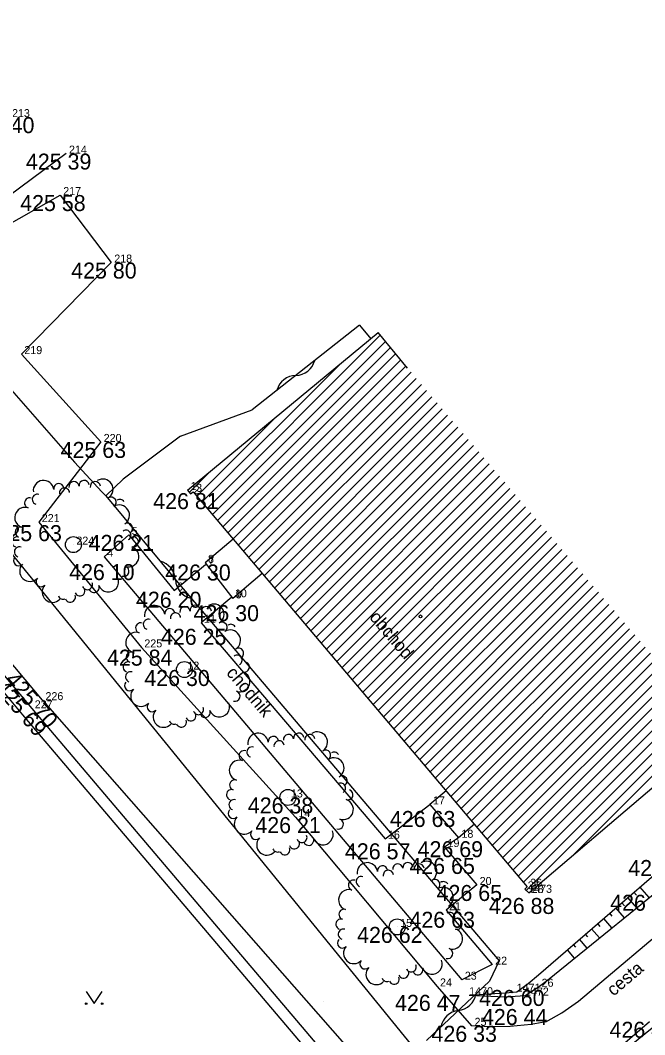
# Model space of a CAD drawing. Extents: x -559180 to -551373, y -1076947 to -1072071.
# Drawn here: x -554750.8 to -554711.8, y -1073167 to -1073103.6 of the extents above; entities that cross this region are included whole.
import ezdxf

# ---------------------------------------------------------------- set-up
doc = ezdxf.new("R2010")
doc.units = 0
for name, color, linetype in [('12_PLOTY', 7, 'Continuous'), ('13_PLOTY', 7, 'Continuous'), ('14_BUDOVY', 7, 'Continuous'), ('17_KOMUNIKACE', 7, 'Continuous'), ('18_POLOHOPIS', 7, 'Continuous'), ('1_VODA_ZN', 7, 'Continuous'), ('26_SRAFY', 7, 'Continuous'), ('27_HRANA_PATA', 7, 'Continuous'), ('30_SDEL_ZN', 7, 'Continuous'), ('32', 7, 'Continuous'), ('34_ZELEN', 7, 'Continuous'), ('3_BODY', 7, 'Continuous'), ('45_ZN_KULTURY', 7, 'Continuous'), ('47_ZN_STAV_OBJ$', 7, 'Continuous'), ('52_POPIS_UCELOVY', 7, 'Continuous'), ('6_VYSKY', 7, 'Continuous'), ('kanal_stáv', 7, 'Continuous')]:
    doc.layers.add(name, color=color, linetype=linetype)

# ---------------------------------------------------------------- blocks, each defined once
blk = doc.blocks.new('POINT_DISPLAY')
blk.add_line((0, 0), (0, 0))
blk = doc.blocks.new('STLV')
at = {"layer": '34_ZELEN'}
blk.add_circle((0, 0), 0.5, dxfattribs=at)
for centre, radius, start, end in [((-1.866, 3.377), 0.64, 7.27905, 187.27905), ((-0.914, 3.498), 0.32, 7.27905, 187.27905), ((0.038, 3.62), 0.32, 7.27905, 187.27905), ((0.673, 3.701), 0.32, 7.27905, 187.27905), ((1.372, 3.62), 0.32, 7.27905, 187.27905), ((1.839, 3.46), 0.64, 302.42635, 122.42635), ((-0.552, 3.222), 0.32, 97.27905, 188.08122), ((-0.556, 3.222), 0.32, 6.47688, 97.27905), ((-2.733, 2.607), 0.32, 72.13175, 252.13175), ((-2.248, 2.834), 0.32, 72.13175, 252.13175), ((2.354, 2.649), 0.32, 302.42635, 122.42635), ((2.893, 2.511), 0.32, 32.42635, 123.22852), ((-3.027, 1.693), 0.64, 72.13175, 252.13175), ((2.869, 1.839), 0.64, 302.42635, 122.42635), ((3.383, 1.029), 0.32, 302.42635, 122.42635), ((-3.322, 0.779), 0.32, 72.13175, 252.13175), ((3.287, 0.583), 0.32, 32.42635, 123.22852), ((3.285, 0.587), 0.32, 301.62418, 32.42635), ((-3.518, 0.17), 0.32, 72.13175, 252.13175), ((3.746, 0.168), 0.32, 252.13175, 72.13175), ((-3.366, -0.453), 0.32, 72.13175, 252.13175), ((3.452, -0.746), 0.64, 252.13175, 72.13175), ((-3.419, -1.001), 0.32, 136.98445, 316.98445), ((-2.717, -1.656), 0.64, 136.98445, 316.98445), ((3.157, -1.66), 0.32, 252.13175, 72.13175), ((-2.015, -2.311), 0.32, 136.98445, 316.98445), ((-1.313, -2.966), 0.64, 136.98445, 316.98445), ((0.873, -2.499), 0.32, 291.83715, 22.63931), ((2.185, -2.318), 0.64, 201.83715, 21.83715), ((-0.192, -3.27), 0.32, 201.83715, 21.83715), ((0.402, -2.891), 0.32, 201.83715, 21.83715), ((0.877, -2.497), 0.32, 201.03498, 291.83715), ((1.293, -2.675), 0.32, 201.83715, 21.83715), ((-0.639, -3.093), 0.32, 201.03498, 291.83715)]:
    blk.add_arc(centre, radius, start, end, dxfattribs=at)
blk.add_blockref('POINT_DISPLAY', (0, 0), dxfattribs=at)
blk = doc.blocks.new('PARK')
at = {"layer": '45_ZN_KULTURY'}
for p, q in [((-0.5, 0.75), (0, 0)), ((0, 0), (0.5, 0.75))]:
    blk.add_line(p, q, dxfattribs=at)
for centre in [(-0.5, 0), (0.5, 0)]:
    blk.add_circle(centre, 0.05, dxfattribs=at)
blk = doc.blocks.new('BZ')
at = {"layer": '47_ZN_STAV_OBJ$'}
blk.add_circle((0, 0), 0.0875, dxfattribs=at)
blk = doc.blocks.new('SDEP')
at = {"layer": '30_SDEL_ZN'}
for centre, radius, start, end in [((0.75, -1.001), 1.251, 53.1529, 126.84692), ((2.25, 1), 1.25, 233.13001, 306.86981)]:
    blk.add_arc(centre, radius, start, end, dxfattribs=at)

msp = doc.modelspace()

# ---------------------------------------------------------------- linework, layer by layer
at = {"layer": '12_PLOTY'}
for p, q in [((-554781.28, -1073109.59), (-554750.08, -1073146.6)), ((-554782.013, -1073109.806), (-554750.658, -1073147)), ((-554750.658, -1073147), (-554729.093, -1073172.403)), ((-554750.08, -1073146.6), (-554728.56, -1073171.95))]:
    msp.add_line(p, q, dxfattribs=at)
at = {"layer": '13_PLOTY'}
for p, q in [((-554759.16, -1073117.84), (-554747.4, -1073131.21)), ((-554747.4, -1073131.21), (-554745.707, -1073133.068)), ((-554745.707, -1073133.068), (-554745.45, -1073133.31)), ((-554745.45, -1073133.31), (-554740.85, -1073138.87)), ((-554740.85, -1073138.87), (-554720.86, -1073162.38)), ((-554720.86, -1073162.38), (-554721.47, -1073163.66)), ((-554721.47, -1073163.66), (-554725.41, -1073167.35))]:
    msp.add_line(p, q, dxfattribs=at)
at = {"layer": '14_BUDOVY'}
for p, q in [((-554740.34, -1073132.96), (-554728.428, -1073123.121)), ((-554726.589, -1073125.348), (-554728.428, -1073123.121)), ((-554740.34, -1073132.96), (-554740.15, -1073133.19)), ((-554740.15, -1073133.19), (-554739.99, -1073133.07)), ((-554739.99, -1073133.07), (-554719.11, -1073157.75)), ((-554719.02, -1073158.14), (-554711.03, -1073151.34)), ((-554719.26, -1073157.91), (-554719.11, -1073157.75)), ((-554719.02, -1073158.14), (-554719.26, -1073157.91))]:
    msp.add_line(p, q, dxfattribs=at)
at = {"layer": '17_KOMUNIKACE'}
for p, q in [((-554749.41, -1073146.09), (-554779.14, -1073110.86)), ((-554747.94, -1073111.93), (-554756.88, -1073118.55)), ((-554756.24, -1073119.04), (-554748.3, -1073114.52)), ((-554748.3, -1073114.52), (-554745.11, -1073118.74)), ((-554745.11, -1073118.74), (-554750.73, -1073124.46)), ((-554750.73, -1073124.46), (-554745.77, -1073129.95)), ((-554745.77, -1073129.95), (-554749.64, -1073134.96)), ((-554749.64, -1073134.96), (-554743.23, -1073142.79)), ((-554743.23, -1073142.79), (-554733.6, -1073153.4)), ((-554749.41, -1073146.09), (-554727.35, -1073171.21)), ((-554733.6, -1073153.4), (-554724.75, -1073163.98)), ((-554724.75, -1073163.98), (-554722.59, -1073166.44)), ((-554711.46, -1073166.19), (-554718.32, -1073172.06))]:
    msp.add_line(p, q, dxfattribs=at)
for points in [[(-554717.946, -1073166.192), (-554716.952, -1073165.63), (-554715.907, -1073164.892), (-554709.39, -1073159.4)], [(-554717.946, -1073166.192), (-554718.86, -1073166.351), (-554720.175, -1073166.494), (-554721.4, -1073166.513), (-554722.59, -1073166.44)]]:
    msp.add_lwpolyline(points, dxfattribs=at)
at = {"layer": '18_POLOHOPIS'}
for p, q in [((-554729.592, -1073122.654), (-554736.311, -1073127.946)), ((-554729.592, -1073122.654), (-554728.891, -1073123.502)), ((-554740.79, -1073129.6), (-554736.311, -1073127.946)), ((-554740.79, -1073129.6), (-554744.36, -1073132.28)), ((-554744.36, -1073132.28), (-554745.45, -1073133.31)), ((-554745.55, -1073137.13), (-554744.02, -1073135.76)), ((-554744.02, -1073135.76), (-554741.18, -1073139.24)), ((-554737.492, -1073136.023), (-554739.25, -1073137.51)), ((-554745.55, -1073137.13), (-554723.2, -1073163.56)), ((-554741.18, -1073139.24), (-554739.23, -1073137.61)), ((-554739.25, -1073137.51), (-554737.51, -1073139.73)), ((-554735.671, -1073138.175), (-554737.51, -1073139.73)), ((-554737.57, -1073139.66), (-554739.5, -1073141.25)), ((-554739.5, -1073141.25), (-554728, -1073154.75)), ((-554724.181, -1073151.756), (-554725.19, -1073152.61)), ((-554728, -1073154.75), (-554725.19, -1073152.61)), ((-554725.19, -1073152.61), (-554723.41, -1073154.69)), ((-554722.413, -1073153.846), (-554723.41, -1073154.69)), ((-554723.41, -1073154.69), (-554724.28, -1073155.27)), ((-554724.28, -1073155.27), (-554722.27, -1073157.64)), ((-554722.27, -1073157.64), (-554724.18, -1073159.22)), ((-554724.18, -1073159.22), (-554721.3, -1073162.62)), ((-554721.3, -1073162.62), (-554723.2, -1073163.56))]:
    msp.add_line(p, q, dxfattribs=at)
at = {"layer": '26_SRAFY'}
for p, q in [((-554711.487, -1073158.428), (-554712.063, -1073157.763)), ((-554712.264, -1073159.058), (-554712.819, -1073158.418)), ((-554712.271, -1073158.286), (-554712.441, -1073158.091)), ((-554713.041, -1073159.689), (-554713.574, -1073159.073)), ((-554713.033, -1073158.934), (-554713.197, -1073158.746)), ((-554713.818, -1073160.319), (-554714.33, -1073159.728)), ((-554713.795, -1073159.581), (-554713.952, -1073159.4)), ((-554714.595, -1073160.949), (-554715.086, -1073160.383)), ((-554714.558, -1073160.229), (-554714.708, -1073160.055)), ((-554715.372, -1073161.58), (-554715.842, -1073161.037)), ((-554715.32, -1073160.876), (-554715.464, -1073160.71)), ((-554716.149, -1073162.21), (-554716.598, -1073161.692)), ((-554716.082, -1073161.524), (-554716.22, -1073161.365))]:
    msp.add_line(p, q, dxfattribs=at)
at = {"layer": '27_HRANA_PATA'}
msp.add_line((-554703.94, -1073160.62), (-554718.05, -1073172.03), dxfattribs=at)
for points in [[(-554719.77, -1073164.31), (-554719.052, -1073163.804), (-554718.407, -1073163.26), (-554710.12, -1073156.08)], [(-554719.25, -1073164.55), (-554718.422, -1073164.019), (-554717.849, -1073163.589), (-554709.16, -1073156.54)], [(-554722.74, -1073164.53), (-554720.484, -1073164.376), (-554719.77, -1073164.31)], [(-554722.74, -1073164.53), (-554720.498, -1073164.634), (-554719.25, -1073164.55)]]:
    msp.add_lwpolyline(points, dxfattribs=at)
at = {"layer": '32'}
for p, q in [((-554739.118, -1073134.1), (-554728.297, -1073123.279)), ((-554738.794, -1073134.483), (-554727.977, -1073123.667)), ((-554738.47, -1073134.866), (-554727.658, -1073124.054)), ((-554738.146, -1073135.25), (-554727.338, -1073124.441)), ((-554737.822, -1073135.633), (-554727.018, -1073124.829)), ((-554739.442, -1073133.717), (-554730.83, -1073125.105)), ((-554737.498, -1073136.016), (-554726.698, -1073125.216)), ((-554737.174, -1073136.399), (-554726.375, -1073125.599)), ((-554736.85, -1073136.782), (-554726.049, -1073125.981)), ((-554736.526, -1073137.165), (-554725.724, -1073126.363)), ((-554736.202, -1073137.548), (-554725.399, -1073126.745)), ((-554735.878, -1073137.931), (-554725.073, -1073127.127)), ((-554735.554, -1073138.314), (-554724.748, -1073127.508)), ((-554735.229, -1073138.697), (-554724.423, -1073127.89)), ((-554739.766, -1073133.334), (-554734.893, -1073128.461)), ((-554734.905, -1073139.08), (-554724.097, -1073128.272)), ((-554734.581, -1073139.463), (-554723.772, -1073128.654)), ((-554734.257, -1073139.846), (-554723.447, -1073129.036)), ((-554733.933, -1073140.229), (-554723.122, -1073129.417)), ((-554733.609, -1073140.612), (-554722.796, -1073129.799)), ((-554733.285, -1073140.995), (-554722.471, -1073130.181)), ((-554732.961, -1073141.378), (-554722.146, -1073130.563)), ((-554732.637, -1073141.761), (-554721.82, -1073130.944)), ((-554732.313, -1073142.144), (-554721.495, -1073131.326)), ((-554740.231, -1073133.092), (-554738.956, -1073131.817)), ((-554731.989, -1073142.527), (-554721.17, -1073131.708)), ((-554731.665, -1073142.91), (-554720.844, -1073132.09)), ((-554731.341, -1073143.293), (-554720.519, -1073132.472)), ((-554731.017, -1073143.676), (-554720.194, -1073132.853)), ((-554730.693, -1073144.059), (-554719.868, -1073133.235)), ((-554730.369, -1073144.443), (-554719.543, -1073133.617)), ((-554730.044, -1073144.826), (-554719.218, -1073133.999)), ((-554729.72, -1073145.209), (-554718.892, -1073134.381)), ((-554729.396, -1073145.592), (-554718.567, -1073134.762)), ((-554729.072, -1073145.975), (-554718.242, -1073135.144)), ((-554728.748, -1073146.358), (-554717.916, -1073135.526)), ((-554728.424, -1073146.741), (-554717.591, -1073135.908)), ((-554728.1, -1073147.124), (-554717.266, -1073136.289)), ((-554727.776, -1073147.507), (-554716.94, -1073136.671)), ((-554727.452, -1073147.89), (-554716.615, -1073137.053)), ((-554727.128, -1073148.273), (-554716.29, -1073137.435)), ((-554726.804, -1073148.656), (-554715.964, -1073137.817)), ((-554726.48, -1073149.039), (-554715.639, -1073138.198)), ((-554726.156, -1073149.422), (-554715.314, -1073138.58)), ((-554725.832, -1073149.805), (-554714.988, -1073138.962)), ((-554725.508, -1073150.188), (-554714.663, -1073139.344)), ((-554725.183, -1073150.571), (-554714.338, -1073139.726)), ((-554724.859, -1073150.954), (-554714.013, -1073140.107)), ((-554724.535, -1073151.337), (-554713.687, -1073140.489)), ((-554724.211, -1073151.72), (-554713.362, -1073140.871)), ((-554723.887, -1073152.103), (-554713.037, -1073141.253)), ((-554723.563, -1073152.486), (-554712.711, -1073141.634)), ((-554723.239, -1073152.869), (-554712.386, -1073142.016)), ((-554722.915, -1073153.252), (-554712.061, -1073142.398)), ((-554722.591, -1073153.636), (-554711.735, -1073142.78)), ((-554722.267, -1073154.019), (-554711.41, -1073143.162)), ((-554721.943, -1073154.402), (-554711.085, -1073143.543)), ((-554721.619, -1073154.785), (-554710.759, -1073143.925)), ((-554721.295, -1073155.168), (-554710.597, -1073144.47)), ((-554720.971, -1073155.551), (-554710.272, -1073144.853)), ((-554720.647, -1073155.934), (-554709.948, -1073145.235)), ((-554720.323, -1073156.317), (-554709.623, -1073145.618)), ((-554719.998, -1073156.7), (-554709.299, -1073146)), ((-554719.674, -1073157.083), (-554708.974, -1073146.383)), ((-554719.35, -1073157.466), (-554708.65, -1073146.766)), ((-554719.172, -1073157.995), (-554708.325, -1073147.148)), ((-554716.329, -1073155.858), (-554708.001, -1073147.531))]:
    msp.add_line(p, q, dxfattribs=at)
at = {"layer": 'kanal_stáv'}
msp.add_lwpolyline([(-554634.43, -1073270.4), (-554649.15, -1073256.13), (-554676.63, -1073225.31), (-554694.21, -1073205.14), (-554716.76, -1073179.41), (-554751.75, -1073136.43), (-554794.68, -1073085.28), (-554827.3, -1073047.6), (-554871.2, -1072992.45)], dxfattribs=at)

# ---------------------------------------------------------------- block references
at = {"layer": '1_VODA_ZN'}
for p in [(-554747.94, -1073111.93), (-554748.3, -1073114.52), (-554745.11, -1073118.74), (-554750.73, -1073124.46), (-554745.77, -1073129.95), (-554740.34, -1073132.96), (-554740.15, -1073133.19), (-554739.99, -1073133.07), (-554749.64, -1073134.96), (-554744.02, -1073135.76), (-554747.48, -1073136.37), (-554745.55, -1073137.13), (-554739.25, -1073137.51), (-554739.23, -1073137.61), (-554741.18, -1073139.24), (-554737.57, -1073139.66), (-554737.51, -1073139.73), (-554739.5, -1073141.25), (-554743.23, -1073142.79), (-554740.54, -1073144.18), (-554749.41, -1073146.09), (-554750.08, -1073146.6), (-554734.07, -1073152.17), (-554725.19, -1073152.61), (-554733.6, -1073153.4), (-554728, -1073154.75), (-554723.41, -1073154.69), (-554724.28, -1073155.27), (-554722.27, -1073157.64), (-554719.26, -1073157.91), (-554719.11, -1073157.75), (-554719.05, -1073158.13), (-554719.02, -1073158.14), (-554724.18, -1073159.22), (-554727.24, -1073160.26), (-554736.892, -1073160.644), (-554721.3, -1073162.62), (-554723.2, -1073163.56), (-554724.75, -1073163.98), (-554719.77, -1073164.31), (-554718.4, -1073164), (-554731.869, -1073164.904), (-554731.869, -1073164.904), (-554722.74, -1073164.53), (-554719.25, -1073164.55), (-554722.59, -1073166.44)]:
    msp.add_blockref('POINT_DISPLAY', p, dxfattribs=at)
at = {"layer": '30_SDEL_ZN'}
for p, xscale, yscale, rotation in [((-554734.753, -1073126.719), 0.9999982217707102, 0.9999982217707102, 38.224540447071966), ((-554742.059, -1073137.409), 1.0000006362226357, 1.000000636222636, -50.397788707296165), ((-554724.508, -1073166.505), 1.000001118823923, 1.0000011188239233, 43.1234486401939)]:
    msp.add_blockref('SDEP', p, dxfattribs=dict(at, xscale=xscale, yscale=yscale, rotation=rotation))
at = {"layer": '32'}
msp.add_blockref('POINT_DISPLAY', (-554736.485, -1073129.776), dxfattribs=at)
at = {"layer": '34_ZELEN'}
for p in [(-554747.48, -1073136.37), (-554740.54, -1073144.18), (-554734.07, -1073152.17), (-554727.24, -1073160.26)]:
    msp.add_blockref('STLV', p, dxfattribs=at)
at = {"layer": '45_ZN_KULTURY'}
msp.add_blockref('PARK', (-554746.181, -1073165.054), dxfattribs=at)
at = {"layer": '47_ZN_STAV_OBJ$'}
msp.add_blockref('BZ', (-554725.781, -1073140.853), dxfattribs=at)

# ---------------------------------------------------------------- texts
at = {"layer": '3_BODY'}
for s, p in [(' 213', (-554751.5, -1073109.65)), (' 214', (-554747.94, -1073111.93)), (' 217', (-554748.3, -1073114.52)), (' 218', (-554745.11, -1073118.74)), (' 219', (-554750.73, -1073124.46)), (' 220', (-554745.77, -1073129.95)), (' 1', (-554740.34, -1073132.96)), (' 3', (-554739.99, -1073133.07)), (' 2', (-554740.15, -1073133.19)), (' 221', (-554749.64, -1073134.96)), (' 5', (-554744.02, -1073135.76)), (' 224', (-554747.48, -1073136.37)), (' 4', (-554745.55, -1073137.13)), (' 8', (-554739.25, -1073137.51)), (' 7', (-554739.23, -1073137.61)), (' 6', (-554741.18, -1073139.24)), (' 10', (-554737.57, -1073139.66)), (' 9', (-554737.51, -1073139.73)), (' 11', (-554739.5, -1073141.25)), (' 225', (-554743.23, -1073142.79)), (' 12', (-554740.54, -1073144.18)), (' 226', (-554749.41, -1073146.09)), (' 227', (-554750.08, -1073146.6)), (' 13', (-554734.07, -1073152.17)), (' 17', (-554725.19, -1073152.61)), (' 14', (-554733.6, -1073153.4)), (' 16', (-554728, -1073154.75)), (' 19', (-554724.28, -1073155.27)), (' 18', (-554723.41, -1073154.69)), (' 20', (-554722.27, -1073157.64)), (' 36', (-554719.11, -1073157.75)), (' 35', (-554719.26, -1073157.91)), ('1473', (-554719.05, -1073158.13)), (' 28', (-554719.02, -1073158.14)), (' 21', (-554724.18, -1073159.22)), (' 15', (-554727.24, -1073160.26)), (' 22', (-554721.3, -1073162.62)), (' 24', (-554724.75, -1073163.98)), (' 23', (-554723.2, -1073163.56)), (' 26', (-554718.4, -1073164)), ('1470', (-554722.74, -1073164.53)), ('1471', (-554719.77, -1073164.31)), ('1472', (-554719.25, -1073164.55)), (' 25', (-554722.59, -1073166.44))]:
    msp.add_text(s, height=0.5, dxfattribs=at).set_placement(p)
at = {"layer": '52_POPIS_UCELOVY'}
for s, rotation, p in [('obchod', 310.23219, (-554729.019, -1073140.924)), ('chodnik', 310.42608, (-554737.963, -1073144.409)), ('cesta', 40.55311, (-554713.716, -1073164.627))]:
    msp.add_text(s, height=0.8, rotation=rotation, dxfattribs=at).set_placement(p)
at = {"layer": '6_VYSKY'}
for s, p in [('425 40', (-554754.005, -1073110.65)), ('425 39', (-554750.445, -1073112.93)), ('425 58', (-554750.805, -1073115.52)), ('425 80', (-554747.615, -1073119.74)), ('425 63', (-554748.275, -1073130.95)), ('426 81', (-554742.488, -1073134.15)), ('425 63', (-554752.288, -1073136.15)), ('426 21', (-554746.525, -1073136.76)), ('426 10', (-554747.745, -1073138.583)), ('426 30', (-554741.735, -1073138.61)), ('426 20', (-554743.566, -1073140.311)), ('426 30', (-554739.967, -1073141.152)), ('426 25', (-554742.005, -1073142.631)), ('425 84', (-554745.377, -1073143.933)), ('426 30', (-554743.045, -1073145.204)), ('426 38', (-554736.575, -1073153.17)), ('426 21', (-554736.105, -1073154.4)), ('426 63', (-554727.695, -1073154.015)), ('426 57', (-554730.505, -1073156.036)), ('426 69', (-554725.962, -1073155.905)), ('426 65', (-554726.476, -1073156.951)), ('426 73', (-554712.796, -1073157.08)), ('426 65', (-554724.775, -1073158.64)), ('426 88', (-554721.506, -1073159.451)), ('426 51', (-554713.925, -1073159.25)), ('426 63', (-554726.47, -1073160.315)), ('426 62', (-554729.745, -1073161.26)), ('426 60', (-554722.119, -1073165.201)), ('426 47', (-554727.373, -1073165.507)), ('426 44', (-554721.939, -1073166.392)), ('426 42', (-554713.965, -1073167.19)), ('426 33', (-554725.095, -1073167.44))]:
    msp.add_text(s, height=1, dxfattribs=at).set_placement(p)
for s, rotation, p in [('425 70', 311.09836, (-554751.81, -1073144.86)), ('425 69', 310.88812, (-554752.476, -1073145.362))]:
    msp.add_text(s, height=1, rotation=rotation, dxfattribs=at).set_placement(p)

doc.saveas('drawing.dxf')
